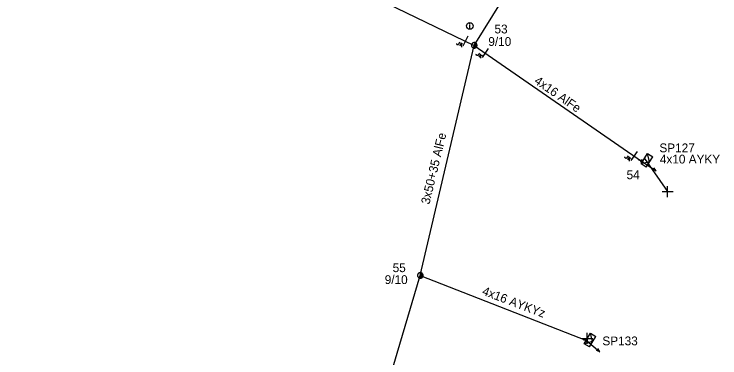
# Model space of a CAD drawing. Extents: x -748492 to -735633, y -1146251 to -1139940.
# Drawn here: x -736574.3 to -736494.2, y -1143548.7 to -1143509.7 of the extents above; entities that cross this region are included whole.
import ezdxf

# ---------------------------------------------------------------- set-up
doc = ezdxf.new("R2010")
doc.units = 0
for name, color, linetype in [('Vrstva 1', 7, 'Continuous'), ('Vrstva 10', 7, 'Continuous'), ('Vrstva 12', 7, 'Continuous'), ('Vrstva 13', 7, 'Continuous'), ('Vrstva 14', 7, 'Continuous'), ('Vrstva 15', 7, 'Continuous'), ('Vrstva 18', 7, 'Continuous'), ('Vrstva 2', 7, 'Continuous'), ('Vrstva 31', 7, 'Continuous'), ('Vrstva 33', 7, 'Continuous'), ('Vrstva 34', 7, 'Continuous'), ('Vrstva 36', 7, 'Continuous'), ('Vrstva 52', 7, 'Continuous'), ('Vrstva 54', 7, 'Continuous'), ('Vrstva 55', 7, 'Continuous'), ('Vrstva 59', 7, 'Continuous'), ('Vrstva 9', 7, 'Continuous')]:
    doc.layers.add(name, color=color, linetype=linetype)

# ---------------------------------------------------------------- blocks, each defined once
blk = doc.blocks.new('NN440')
at = {"layer": 'Vrstva 2'}
for points in [[(0.63, 0), (0.63, 0.06), (0.62, 0.13), (0.6, 0.19), (0.58, 0.25), (0.55, 0.31), (0.51, 0.37), (0.47, 0.42), (0.42, 0.46), (0.37, 0.51), (0.32, 0.54), (0.26, 0.57), (0.2, 0.59), (0.13, 0.61), (0.07, 0.62), (0, 0.63), (-0.06, 0.62), (-0.13, 0.61), (-0.19, 0.59), (-0.26, 0.57), (-0.31, 0.54), (-0.37, 0.51), (-0.42, 0.46), (-0.47, 0.42), (-0.51, 0.37), (-0.54, 0.31), (-0.57, 0.25), (-0.6, 0.19), (-0.62, 0.13), (-0.63, 0.06), (-0.63, 0), (-0.63, -0.07), (-0.62, -0.14), (-0.6, -0.2), (-0.57, -0.26), (-0.54, -0.32), (-0.51, -0.37), (-0.47, -0.43), (-0.42, -0.47), (-0.37, -0.51), (-0.31, -0.55), (-0.26, -0.58), (-0.19, -0.6), (-0.13, -0.62), (-0.06, -0.63), (0, -0.63), (0.07, -0.63), (0.13, -0.62), (0.2, -0.6), (0.26, -0.58), (0.32, -0.55), (0.37, -0.51), (0.42, -0.47), (0.47, -0.43), (0.51, -0.37), (0.55, -0.32), (0.58, -0.26), (0.6, -0.2), (0.62, -0.14), (0.63, -0.07), (0.63, 0)], [(-0.63, 0), (0.63, 0)], [(-0.6, -0.18), (0.57, -0.18)], [(-0.51, -0.32), (0.5, -0.32)], [(-0.37, -0.47), (0.35, -0.47)]]:
    blk.add_lwpolyline(points, dxfattribs=at)
blk = doc.blocks.new('NN560')
at = {"layer": 'Vrstva 2'}
for points in [[(1.999, -0.001), (1.59, 0.141)], [(0, -0.001), (1.999, -0.001)], [(1.999, -0.001), (1.59, -0.134)]]:
    blk.add_lwpolyline(points, dxfattribs=at)
blk = doc.blocks.new('NN840')
at = {"layer": 'Vrstva 15'}
for points in [[(0.003, 0.619), (0.003, -0.631)], [(-0.745, -0.71), (-0.745, -0.66)], [(-0.73, -0.764), (-0.745, -0.71)], [(-0.657, -0.798), (-0.73, -0.764)], [(-0.627, -0.798), (-0.657, -0.798)], [(-0.558, -0.764), (-0.627, -0.798)], [(-0.538, -0.71), (-0.558, -0.764)], [(-0.538, -0.385), (-0.538, -0.71)], [(-0.332, -0.385), (-0.332, -0.798)], [(-0.332, -0.641), (-0.125, -0.385)], [(-0.263, -0.557), (-0.091, -0.798)]]:
    blk.add_lwpolyline(points, dxfattribs=at)
blk = doc.blocks.new('NN770')
at = {"layer": 'Vrstva 10'}
for p, q in [((0.002, 0.187), (0.002, 0.263)), ((0.002, -0.276), (0.002, 0.111))]:
    blk.add_line(p, q, dxfattribs=at)
blk.add_circle((0, -0.008), 0.375, dxfattribs=at)
blk = doc.blocks.new('NN800')
at = {"layer": 'Vrstva 1'}
for points in [[(-0.442, 0.442), (0.442, -0.442)], [(-0.442, -0.442), (0.442, 0.442)]]:
    blk.add_lwpolyline(points, dxfattribs=at)
blk = doc.blocks.new('NN630')
at = {"layer": 'Vrstva 9'}
for points in [[(-0.003, -0.7), (-0.703, 0)], [(-0.703, -0.7), (-0.703, 0), (0.697, 0), (0.697, -0.7)], [(-0.703, -0.7), (0.697, -0.7)], [(-0.003, -0.7), (0.697, 0)]]:
    blk.add_lwpolyline(points, dxfattribs=at)
blk = doc.blocks.new('NN500')
at = {"layer": 'Vrstva 2'}
for points in [[(0, -0.24), (0.02, -0.23), (0.05, -0.23), (0.07, -0.22), (0.09, -0.22), (0.12, -0.2), (0.14, -0.19), (0.16, -0.18), (0.17, -0.16), (0.19, -0.14), (0.2, -0.12), (0.21, -0.1), (0.22, -0.07), (0.23, -0.05), (0.23, -0.02), (0.23, 0), (0.23, 0.02), (0.23, 0.05), (0.22, 0.07), (0.21, 0.1), (0.2, 0.12), (0.19, 0.14), (0.17, 0.16), (0.16, 0.17), (0.14, 0.19), (0.12, 0.2), (0.09, 0.21), (0.07, 0.22), (0.05, 0.23), (0.02, 0.23), (0, 0.23), (-0.03, 0.23), (-0.05, 0.23), (-0.07, 0.22), (-0.1, 0.21), (-0.12, 0.2), (-0.14, 0.19), (-0.16, 0.17), (-0.18, 0.16), (-0.19, 0.14), (-0.2, 0.12), (-0.22, 0.1), (-0.22, 0.07), (-0.23, 0.05), (-0.23, 0.02), (-0.24, 0), (-0.23, -0.02), (-0.23, -0.05), (-0.22, -0.07), (-0.22, -0.1), (-0.2, -0.12), (-0.19, -0.14), (-0.18, -0.16), (-0.16, -0.18), (-0.14, -0.19), (-0.12, -0.2), (-0.1, -0.22), (-0.07, -0.22), (-0.05, -0.23), (-0.03, -0.23), (0, -0.24)], [(0, -0.24), (0.02, -0.23), (0.05, -0.23), (0.07, -0.22), (0.09, -0.22), (0.12, -0.2), (0.14, -0.19), (0.16, -0.18), (0.17, -0.16), (0.19, -0.14), (0.2, -0.12), (0.21, -0.1), (0.22, -0.07), (0.23, -0.05), (0.23, -0.02), (0.23, 0), (0.23, 0.02), (0.23, 0.05), (0.22, 0.07), (0.21, 0.1), (0.2, 0.12), (0.19, 0.14), (0.17, 0.16), (0.16, 0.17), (0.14, 0.19), (0.12, 0.2), (0.09, 0.21), (0.07, 0.22), (0.05, 0.23), (0.02, 0.23), (0, 0.23), (-0.03, 0.23), (-0.05, 0.23), (-0.07, 0.22), (-0.1, 0.21), (-0.12, 0.2), (-0.14, 0.19), (-0.16, 0.17), (-0.18, 0.16), (-0.19, 0.14), (-0.2, 0.12), (-0.22, 0.1), (-0.22, 0.07), (-0.23, 0.05), (-0.23, 0.02), (-0.24, 0), (-0.23, -0.02), (-0.23, -0.05), (-0.22, -0.07), (-0.22, -0.1), (-0.2, -0.12), (-0.19, -0.14), (-0.18, -0.16), (-0.16, -0.18), (-0.14, -0.19), (-0.12, -0.2), (-0.1, -0.22), (-0.07, -0.22), (-0.05, -0.23), (-0.03, -0.23), (0, -0.24)], [(0, -0.21), (0.02, -0.2), (0.04, -0.2), (0.06, -0.2), (0.08, -0.19), (0.1, -0.18), (0.12, -0.17), (0.14, -0.15), (0.15, -0.14), (0.16, -0.12), (0.18, -0.1), (0.19, -0.08), (0.19, -0.06), (0.2, -0.04), (0.2, -0.02), (0.2, 0), (0.2, 0.02), (0.2, 0.04), (0.19, 0.06), (0.19, 0.08), (0.18, 0.1), (0.16, 0.12), (0.15, 0.14), (0.14, 0.15), (0.12, 0.17), (0.1, 0.18), (0.08, 0.19), (0.06, 0.19), (0.04, 0.2), (0.02, 0.2), (0, 0.2), (-0.02, 0.2), (-0.04, 0.2), (-0.06, 0.19), (-0.08, 0.19), (-0.1, 0.18), (-0.12, 0.17), (-0.14, 0.15), (-0.15, 0.14), (-0.17, 0.12), (-0.18, 0.1), (-0.19, 0.08), (-0.2, 0.06), (-0.2, 0.04), (-0.21, 0.02), (-0.21, 0), (-0.21, -0.02), (-0.2, -0.04), (-0.2, -0.06), (-0.19, -0.08), (-0.18, -0.1), (-0.17, -0.12), (-0.15, -0.14), (-0.14, -0.15), (-0.12, -0.17), (-0.1, -0.18), (-0.08, -0.19), (-0.06, -0.2), (-0.04, -0.2), (-0.02, -0.2), (0, -0.21)], [(0, -0.18), (0.02, -0.18), (0.04, -0.17), (0.05, -0.17), (0.07, -0.16), (0.09, -0.15), (0.1, -0.14), (0.12, -0.13), (0.13, -0.12), (0.14, -0.1), (0.15, -0.09), (0.16, -0.07), (0.17, -0.05), (0.17, -0.04), (0.17, -0.02), (0.17, 0), (0.17, 0.02), (0.17, 0.04), (0.17, 0.05), (0.16, 0.07), (0.15, 0.09), (0.14, 0.1), (0.13, 0.12), (0.12, 0.13), (0.1, 0.14), (0.09, 0.15), (0.07, 0.16), (0.05, 0.17), (0.04, 0.17), (0.02, 0.17), (0, 0.18), (-0.02, 0.17), (-0.04, 0.17), (-0.06, 0.17), (-0.07, 0.16), (-0.09, 0.15), (-0.1, 0.14), (-0.12, 0.13), (-0.13, 0.12), (-0.14, 0.1), (-0.15, 0.09), (-0.16, 0.07), (-0.17, 0.05), (-0.17, 0.04), (-0.18, 0.02), (-0.18, 0), (-0.18, -0.02), (-0.17, -0.04), (-0.17, -0.05), (-0.16, -0.07), (-0.15, -0.09), (-0.14, -0.1), (-0.13, -0.12), (-0.12, -0.13), (-0.1, -0.14), (-0.09, -0.15), (-0.07, -0.16), (-0.06, -0.17), (-0.04, -0.17), (-0.02, -0.18), (0, -0.18)], [(0, -0.15), (0.01, -0.15), (0.03, -0.14), (0.04, -0.14), (0.06, -0.13), (0.07, -0.13), (0.08, -0.12), (0.1, -0.11), (0.11, -0.1), (0.12, -0.09), (0.13, -0.07), (0.13, -0.06), (0.14, -0.05), (0.14, -0.03), (0.14, -0.02), (0.14, 0), (0.14, 0.01), (0.14, 0.03), (0.14, 0.04), (0.13, 0.06), (0.13, 0.07), (0.12, 0.09), (0.11, 0.1), (0.1, 0.11), (0.08, 0.12), (0.07, 0.13), (0.06, 0.13), (0.04, 0.14), (0.03, 0.14), (0.01, 0.14), (0, 0.15), (-0.02, 0.14), (-0.03, 0.14), (-0.05, 0.14), (-0.06, 0.13), (-0.07, 0.13), (-0.09, 0.12), (-0.1, 0.11), (-0.11, 0.1), (-0.12, 0.09), (-0.13, 0.07), (-0.13, 0.06), (-0.14, 0.04), (-0.14, 0.03), (-0.15, 0.01), (-0.15, 0), (-0.15, -0.02), (-0.14, -0.03), (-0.14, -0.05), (-0.13, -0.06), (-0.13, -0.07), (-0.12, -0.09), (-0.11, -0.1), (-0.1, -0.11), (-0.09, -0.12), (-0.07, -0.13), (-0.06, -0.13), (-0.05, -0.14), (-0.03, -0.14), (-0.02, -0.15), (0, -0.15)], [(0, -0.12), (0.01, -0.12), (0.02, -0.11), (0.03, -0.11), (0.05, -0.11), (0.06, -0.1), (0.07, -0.09), (0.08, -0.09), (0.09, -0.08), (0.09, -0.07), (0.1, -0.06), (0.11, -0.05), (0.11, -0.04), (0.11, -0.02), (0.11, -0.01), (0.12, 0), (0.11, 0.01), (0.11, 0.02), (0.11, 0.04), (0.11, 0.05), (0.1, 0.06), (0.09, 0.07), (0.09, 0.08), (0.08, 0.09), (0.07, 0.09), (0.06, 0.1), (0.05, 0.11), (0.03, 0.11), (0.02, 0.11), (0.01, 0.12), (0, 0.12), (-0.01, 0.12), (-0.03, 0.11), (-0.04, 0.11), (-0.05, 0.11), (-0.06, 0.1), (-0.07, 0.09), (-0.08, 0.09), (-0.09, 0.08), (-0.1, 0.07), (-0.1, 0.06), (-0.11, 0.05), (-0.11, 0.04), (-0.12, 0.02), (-0.12, 0.01), (-0.12, 0), (-0.12, -0.01), (-0.12, -0.02), (-0.11, -0.04), (-0.11, -0.05), (-0.1, -0.06), (-0.1, -0.07), (-0.09, -0.08), (-0.08, -0.09), (-0.07, -0.09), (-0.06, -0.1), (-0.05, -0.11), (-0.04, -0.11), (-0.03, -0.11), (-0.01, -0.12), (0, -0.12)], [(0, -0.09), (0.01, -0.09), (0.02, -0.09), (0.03, -0.08), (0.03, -0.08), (0.04, -0.08), (0.05, -0.07), (0.06, -0.07), (0.06, -0.06), (0.07, -0.05), (0.07, -0.04), (0.08, -0.04), (0.08, -0.03), (0.08, -0.02), (0.09, -0.01), (0.09, 0), (0.09, 0.01), (0.08, 0.02), (0.08, 0.03), (0.08, 0.03), (0.07, 0.04), (0.07, 0.05), (0.06, 0.06), (0.06, 0.06), (0.05, 0.07), (0.04, 0.07), (0.03, 0.08), (0.03, 0.08), (0.02, 0.08), (0.01, 0.09), (0, 0.09), (-0.01, 0.09), (-0.02, 0.08), (-0.03, 0.08), (-0.04, 0.08), (-0.04, 0.07), (-0.05, 0.07), (-0.06, 0.06), (-0.07, 0.06), (-0.07, 0.05), (-0.08, 0.04), (-0.08, 0.03), (-0.08, 0.03), (-0.09, 0.02), (-0.09, 0.01), (-0.09, 0), (-0.09, -0.01), (-0.09, -0.02), (-0.08, -0.03), (-0.08, -0.04), (-0.08, -0.04), (-0.07, -0.05), (-0.07, -0.06), (-0.06, -0.07), (-0.05, -0.07), (-0.04, -0.08), (-0.04, -0.08), (-0.03, -0.08), (-0.02, -0.09), (-0.01, -0.09), (0, -0.09)], [(0, -0.06), (0, -0.06), (0.01, -0.06), (0.02, -0.05), (0.02, -0.05), (0.03, -0.05), (0.03, -0.05), (0.04, -0.04), (0.04, -0.04), (0.05, -0.03), (0.05, -0.03), (0.05, -0.02), (0.05, -0.02), (0.05, -0.01), (0.06, -0.01), (0.06, 0), (0.06, 0.01), (0.05, 0.01), (0.05, 0.02), (0.05, 0.02), (0.05, 0.03), (0.05, 0.03), (0.04, 0.04), (0.04, 0.04), (0.03, 0.05), (0.03, 0.05), (0.02, 0.05), (0.02, 0.05), (0.01, 0.06), (0, 0.06), (0, 0.06), (-0.01, 0.06), (-0.01, 0.06), (-0.02, 0.05), (-0.02, 0.05), (-0.03, 0.05), (-0.03, 0.05), (-0.04, 0.04), (-0.04, 0.04), (-0.05, 0.03), (-0.05, 0.03), (-0.05, 0.02), (-0.06, 0.02), (-0.06, 0.01), (-0.06, 0.01), (-0.06, 0), (-0.06, -0.01), (-0.06, -0.01), (-0.06, -0.02), (-0.05, -0.02), (-0.05, -0.03), (-0.05, -0.03), (-0.04, -0.04), (-0.04, -0.04), (-0.03, -0.05), (-0.03, -0.05), (-0.02, -0.05), (-0.02, -0.05), (-0.01, -0.06), (-0.01, -0.06), (0, -0.06)], [(0, -0.03), (0, -0.03), (0, -0.03), (0.01, -0.03), (0.01, -0.03), (0.01, -0.02), (0.02, -0.02), (0.02, -0.02), (0.02, -0.02), (0.02, -0.02), (0.02, -0.01), (0.02, -0.01), (0.03, -0.01), (0.03, -0.01), (0.03, 0), (0.03, 0), (0.03, 0), (0.03, 0.01), (0.03, 0.01), (0.02, 0.01), (0.02, 0.01), (0.02, 0.02), (0.02, 0.02), (0.02, 0.02), (0.02, 0.02), (0.01, 0.02), (0.01, 0.02), (0.01, 0.03), (0, 0.03), (0, 0.03), (0, 0.03), (0, 0.03), (-0.01, 0.03), (-0.01, 0.03), (-0.01, 0.02), (-0.02, 0.02), (-0.02, 0.02), (-0.02, 0.02), (-0.02, 0.02), (-0.02, 0.02), (-0.03, 0.01), (-0.03, 0.01), (-0.03, 0.01), (-0.03, 0.01), (-0.03, 0), (-0.03, 0), (-0.03, 0), (-0.03, -0.01), (-0.03, -0.01), (-0.03, -0.01), (-0.03, -0.01), (-0.02, -0.02), (-0.02, -0.02), (-0.02, -0.02), (-0.02, -0.02), (-0.02, -0.02), (-0.01, -0.03), (-0.01, -0.03), (-0.01, -0.03), (0, -0.03), (0, -0.03)], [(0.23, 0), (0.7, 0)]]:
    blk.add_lwpolyline(points, dxfattribs=at)

msp = doc.modelspace()

# ---------------------------------------------------------------- linework, layer by layer
at = {"layer": 'Vrstva 1'}
for points in [[(-736581.85, -1143485.04), (-736559.03, -1143495.02), (-736543, -1143503.11), (-736522.07, -1143513.24)], [(-736522.07, -1143513.24), (-736510.81, -1143495.1)], [(-736542.15, -1143589.49), (-736541.49, -1143586.963), (-736535.61, -1143564.45), (-736528.19, -1143539.37), (-736522.07, -1143513.24)], [(-736522.07, -1143513.24), (-736503.07, -1143526.39)]]:
    msp.add_lwpolyline(points, dxfattribs=at)
at = {"layer": 'Vrstva 52'}
msp.add_lwpolyline([(-736503.07, -1143526.39), (-736502.76, -1143526.11)], dxfattribs=at)
at = {"layer": 'Vrstva 54'}
msp.add_lwpolyline([(-736528.19, -1143539.37), (-736509.32, -1143546.751), (-736509.24, -1143546.53)], dxfattribs=at)
at = {"layer": 'Vrstva 59'}
msp.add_lwpolyline([(-736502.76, -1143526.11), (-736500.12, -1143529.857)], dxfattribs=at)

# ---------------------------------------------------------------- block references
at = {"layer": 'Vrstva 13'}
for name, p, xscale, yscale, rotation in [('NN440', (-736522.07, -1143513.24), 0.49999999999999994, 0.5000000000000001, 71.82276856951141), ('NN500', (-736503.07, -1143526.39), 0.5000000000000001, 0.4999999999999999, 161.341508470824), ('NN440', (-736528.19, -1143539.37), 0.5, 0.5, 70.68355712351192), ('NN500', (-736509.32, -1143546.75), 0.5000000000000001, 0.5, 173.33608693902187)]:
    msp.add_blockref(name, p, dxfattribs=dict(at, xscale=xscale, yscale=yscale, rotation=rotation))
for p, rotation in [((-736503.07, -1143526.39), -33.89785550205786), ((-736509.32, -1143546.751), -41.07109732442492)]:
    msp.add_blockref('NN560', p, dxfattribs=dict(at, rotation=rotation))
at = {"layer": 'Vrstva 18'}
for p, rotation in [((-736523.076, -1143512.753), -25.82671578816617), ((-736520.826, -1143514.101), -34.687312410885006), ((-736503.941, -1143525.788), -36.03728050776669)]:
    msp.add_blockref('NN840', p, dxfattribs=dict(at, rotation=rotation))
at = {"layer": 'Vrstva 31'}
for p, rotation in [((-736502.76, -1143526.11), 57.70289623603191), ((-736509.24, -1143546.53), 58.995118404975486)]:
    msp.add_blockref('NN630', p, dxfattribs=dict(at, rotation=rotation))
at = {"layer": 'Vrstva 34', "rotation": 45}
for p in [(-736500.12, -1143529.857), (-736509.24, -1143546.53)]:
    msp.add_blockref('NN800', p, dxfattribs=at)
at = {"layer": 'Vrstva 36'}
msp.add_blockref('NN770', (-736522.561, -1143511.03), dxfattribs=at)

# ---------------------------------------------------------------- texts
at = {"layer": 'Vrstva 12'}
for p in [(-736520.471, -1143513.304), (-736532.227, -1143540.349)]:
    msp.add_text('9/10', height=1, dxfattribs=at).set_placement(p)
at = {"layer": 'Vrstva 14'}
for s, p in [('53', (-736519.767, -1143511.884)), ('54', (-736504.779, -1143528.439)), ('55', (-736531.327, -1143538.996))]:
    msp.add_text(s, height=1, dxfattribs=at).set_placement(p)
at = {"layer": 'Vrstva 2'}
for s, rotation, p in [('4x16 AlFe', 325.175, (-736515.347, -1143517.483)), ('3x50+35 AlFe', 76.538, (-736527.154, -1143531.361))]:
    msp.add_text(s, height=1, rotation=rotation, dxfattribs=at).set_placement(p)
at = {"layer": 'Vrstva 33'}
for s, p in [('SP127', (-736501.054, -1143525.386)), ('SP133', (-736507.524, -1143547.309))]:
    msp.add_text(s, height=1, dxfattribs=at).set_placement(p)
at = {"layer": 'Vrstva 54'}
msp.add_text('4x10 AYKY', height=1, dxfattribs=at).set_placement((-736501.001, -1143526.659))
at = {"layer": 'Vrstva 55'}
msp.add_text('4x16 AYKYz', height=1, rotation=339.255, dxfattribs=at).set_placement((-736521.249, -1143541.532))

doc.saveas('drawing.dxf')
